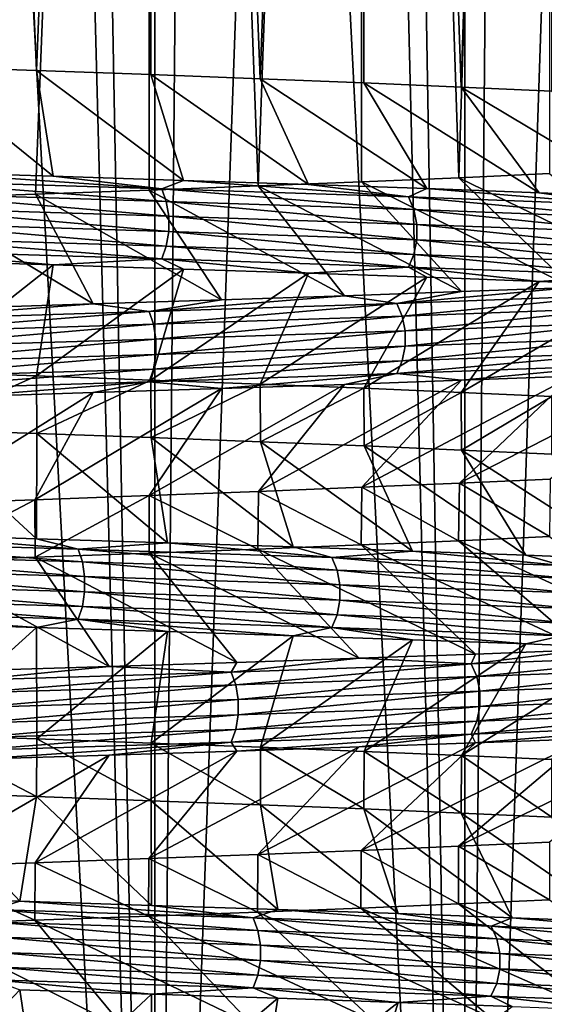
# Model space of a CAD drawing. Header units: metres. Extents: x -206 to 75, y -104 to 104.
# Tile 551 of 656: x 4.38 to 7, y -90.64 to -85.72. Entities that reach past the tile are written whole.
import ezdxf

# ---------------------------------------------------------------- set-up
doc = ezdxf.new("R2010")
doc.units = ezdxf.units.M
doc.layers.add('solid_01_1-CONSUMER_THERM_B_125288', color=7, linetype='CONTINUOUS')

msp = doc.modelspace()

# ---------------------------------------------------------------- linework, layer by layer
at = {"layer": 'solid_01_1-CONSUMER_THERM_B_125288'}
for points in [[(7.334792, -66.367813, 35.474552), (6.601379, -66.386627, 35.93074), (8.0356, -97, 34.972301)], [(5.052959, -66.424324, 36.694572), (4.244294, -66.443359, 36.999039), (5.051363, -97, 36.695225)], [(5.052959, -66.424324, 36.694572), (5.051363, -97, 36.695225), (6.599861, -97, 35.931606)], [(5.840027, -66.405388, 36.337826), (5.052959, -66.424324, 36.694572), (6.599861, -97, 35.931606)], [(6.601379, -66.386627, 35.93074), (5.840027, -66.405388, 36.337826), (6.599861, -97, 35.931606)], [(6.601379, -66.386627, 35.93074), (6.599861, -97, 35.931606), (8.0356, -97, 34.972301)], [(3.417551, -66.462318, 37.249916), (3.416506, -97, 37.250195), (5.051363, -97, 36.695225)], [(4.244294, -66.443359, 36.999039), (3.417551, -66.462318, 37.249916), (5.051363, -97, 36.695225)], [(3.673147, -67.526497, 11.821357), (4.503291, -67.545586, 12.091924), (3.416415, -97, 11.74978)], [(4.503291, -67.545586, 12.091924), (5.051296, -97, 12.304746), (3.416415, -97, 11.74978)], [(4.503291, -67.545586, 12.091924), (5.313622, -67.564568, 12.41673), (5.051296, -97, 12.304746)], [(5.313622, -67.564568, 12.41673), (6.100586, -67.583588, 12.794324), (5.051296, -97, 12.304746)], [(6.100586, -67.583588, 12.794324), (6.599802, -97, 13.068362), (5.051296, -97, 12.304746)], [(6.100586, -67.583588, 12.794324), (6.861451, -67.602783, 13.223454), (6.599802, -97, 13.068362)], [(6.861451, -67.602783, 13.223454), (7.592083, -67.622009, 13.701839), (6.599802, -97, 13.068362)], [(7.592083, -67.622009, 13.701839), (8.035554, -97, 14.027665), (6.599802, -97, 13.068362)], [(4.461207, -85.970619, 16.339876), (5.027785, -72, 16.676241), (3.863221, -72, 16.040369)], [(4.461207, -85.970619, 16.339876), (3.863221, -72, 16.040369), (3.866682, -85.950043, 16.041941)], [(3.864126, -86.609558, 32.959229), (3.863247, -72, 32.959618), (5.027801, -72, 32.32375)], [(3.864126, -86.609558, 32.959229), (5.027801, -72, 32.32375), (4.455342, -86.58886, 32.66333)], [(4.455342, -86.58886, 32.66333), (5.027801, -72, 32.32375), (5.0238, -86.568298, 32.326328)], [(5.032605, -85.991096, 16.679329), (5.027785, -72, 16.676241), (4.461207, -85.970619, 16.339876)], [(5.0238, -86.568298, 32.326328), (5.027801, -72, 32.32375), (5.567279, -86.547905, 31.949524)], [(5.578675, -86.011696, 17.059006), (6.090177, -72, 17.471502), (5.027785, -72, 16.676241)], [(5.578675, -86.011696, 17.059006), (5.027785, -72, 16.676241), (5.032605, -85.991096, 16.679329)], [(5.567279, -86.547905, 31.949524), (5.027801, -72, 32.32375), (6.090172, -72, 31.528502)], [(5.567279, -86.547905, 31.949524), (6.090172, -72, 31.528502), (6.08356, -86.527458, 31.534224)], [(6.095767, -86.032463, 17.476353), (6.090177, -72, 17.471502), (5.578675, -86.011696, 17.059006)], [(6.08356, -86.527458, 31.534224), (6.090172, -72, 31.528502), (6.570072, -86.506821, 31.082108)], [(6.570072, -86.506821, 31.082108), (6.090172, -72, 31.528502), (7.028476, -72, 30.590202)], [(6.581563, -86.053238, 17.929382), (7.028494, -72, 18.409819), (6.090177, -72, 17.471502)], [(6.581563, -86.053238, 17.929382), (6.090177, -72, 17.471502), (6.095767, -86.032463, 17.476353)], [(6.570072, -86.506821, 31.082108), (7.028476, -72, 30.590202), (7.023364, -86.486038, 30.596094)], [(7.033946, -86.073868, 18.416119), (7.028494, -72, 18.409819), (6.581563, -86.053238, 17.929382)], [(3.866682, -85.950043, 16.041941), (3.869101, -86.47847, 14.910946), (4.544009, -86.499115, 15.211767)], [(4.461207, -85.970619, 16.339876), (3.866682, -85.950043, 16.041941), (4.544009, -86.499115, 15.211767)], [(4.461207, -85.970619, 16.339876), (4.544009, -86.499115, 15.211767), (5.195738, -86.519699, 15.559809)], [(5.032605, -85.991096, 16.679329), (4.461207, -85.970619, 16.339876), (5.195738, -86.519699, 15.559809)], [(5.032605, -85.991096, 16.679329), (5.195738, -86.519699, 15.559809), (5.818541, -86.540184, 15.951811)], [(5.578675, -86.011696, 17.059006), (5.032605, -85.991096, 16.679329), (5.818541, -86.540184, 15.951811)], [(5.578675, -86.011696, 17.059006), (5.818541, -86.540184, 15.951811), (6.410172, -86.560692, 16.38607)], [(6.095767, -86.032463, 17.476353), (5.578675, -86.011696, 17.059006), (6.410172, -86.560692, 16.38607)], [(6.095767, -86.032463, 17.476353), (6.410172, -86.560692, 16.38607), (6.971529, -86.581345, 16.863283)], [(6.581563, -86.053238, 17.929382), (6.095767, -86.032463, 17.476353), (6.971529, -86.581345, 16.863283)], [(6.581563, -86.053238, 17.929382), (6.971529, -86.581345, 16.863283), (7.499121, -86.602028, 17.380857)], [(7.033946, -86.073868, 18.416119), (6.581563, -86.053238, 17.929382), (7.499121, -86.602028, 17.380857)], [(5.087349, -86.561768, 15.426948), (3.869101, -86.47847, 14.910946), (3.754187, -86.520828, 14.799204)], [(5.087349, -86.561768, 15.426948), (4.544009, -86.499115, 15.211767), (3.869101, -86.47847, 14.910946)], [(5.087349, -86.561768, 15.426948), (5.195738, -86.519699, 15.559809), (4.544009, -86.499115, 15.211767)], [(6.570072, -86.506821, 31.082108), (7.023364, -86.486038, 30.596094), (7.652686, -87.034248, 31.454033)], [(5.087349, -86.561768, 15.426948), (3.754187, -86.520828, 14.799204), (5.109376, -86.625175, 15.387664)], [(3.754187, -86.520828, 14.799204), (3.770441, -86.584236, 14.757202), (5.109376, -86.625175, 15.387664)], [(5.0238, -86.568298, 32.326328), (5.567279, -86.547905, 31.949524), (5.998663, -87.096092, 32.922611)], [(6.318432, -86.602699, 16.236374), (5.195738, -86.519699, 15.559809), (5.087349, -86.561768, 15.426948)], [(6.318432, -86.602699, 16.236374), (5.818541, -86.540184, 15.951811), (5.195738, -86.519699, 15.559809)], [(5.567279, -86.547905, 31.949524), (6.08356, -86.527458, 31.534224), (6.583838, -87.075554, 32.473282)], [(5.567279, -86.547905, 31.949524), (6.583838, -87.075554, 32.473282), (5.998663, -87.096092, 32.922611)], [(6.318432, -86.602699, 16.236374), (6.410172, -86.560692, 16.38607), (5.818541, -86.540184, 15.951811)], [(6.08356, -86.527458, 31.534224), (6.570072, -86.506821, 31.082108), (7.136463, -87.054932, 31.982649)], [(6.08356, -86.527458, 31.534224), (7.136463, -87.054932, 31.982649), (6.583838, -87.075554, 32.473282)], [(6.570072, -86.506821, 31.082108), (7.652686, -87.034248, 31.454033), (7.136463, -87.054932, 31.982649)], [(5.109376, -86.625175, 15.387664), (3.770441, -86.584236, 14.757202), (5.121267, -86.698631, 15.366456)], [(3.770441, -86.584236, 14.757202), (3.779217, -86.6577, 14.734527), (5.121267, -86.698631, 15.366456)], [(3.864126, -86.609558, 32.959229), (4.455342, -86.58886, 32.66333), (4.744123, -87.137169, 33.687923)], [(4.455342, -86.58886, 32.66333), (5.0238, -86.568298, 32.326328), (5.384995, -87.116585, 33.327766)], [(4.455342, -86.58886, 32.66333), (5.384995, -87.116585, 33.327766), (4.744123, -87.137169, 33.687923)], [(5.0238, -86.568298, 32.326328), (5.998663, -87.096092, 32.922611), (5.384995, -87.116585, 33.327766)], [(6.318432, -86.602699, 16.236374), (5.087349, -86.561768, 15.426948), (6.345789, -86.666107, 16.200596)], [(5.087349, -86.561768, 15.426948), (5.109376, -86.625175, 15.387664), (6.345789, -86.666107, 16.200596)], [(7.422204, -86.643639, 17.212452), (6.410172, -86.560692, 16.38607), (6.318432, -86.602699, 16.236374)], [(7.422204, -86.643639, 17.212452), (6.971529, -86.581345, 16.863283), (6.410172, -86.560692, 16.38607)], [(7.422204, -86.643639, 17.212452), (7.499121, -86.602028, 17.380857), (6.971529, -86.581345, 16.863283)], [(3.864126, -86.609558, 32.959229), (4.744123, -87.137169, 33.687923), (4.077061, -87.157837, 34.002522)], [(6.345789, -86.666107, 16.200596), (5.109376, -86.625175, 15.387664), (6.360558, -86.739571, 16.18128)], [(5.109376, -86.625175, 15.387664), (5.121267, -86.698631, 15.366456), (6.360558, -86.739571, 16.18128)], [(7.422204, -86.643639, 17.212452), (6.318432, -86.602699, 16.236374), (7.45434, -86.707047, 17.180899)], [(6.318432, -86.602699, 16.236374), (6.345789, -86.666107, 16.200596), (7.45434, -86.707047, 17.180899)], [(3.779217, -86.6577, 14.734527), (3.779194, -86.734497, 14.734586), (5.121236, -86.775436, 15.366512)], [(5.121267, -86.698631, 15.366456), (3.779217, -86.6577, 14.734527), (5.121236, -86.775436, 15.366512)], [(7.45434, -86.707047, 17.180899), (6.345789, -86.666107, 16.200596), (7.471689, -86.780502, 17.163864)], [(6.345789, -86.666107, 16.200596), (6.360558, -86.739571, 16.18128), (7.471689, -86.780502, 17.163864)], [(3.779194, -86.734497, 14.734586), (3.770378, -86.80793, 14.757367), (5.10929, -86.848862, 15.387818)], [(5.121236, -86.775436, 15.366512), (3.779194, -86.734497, 14.734586), (5.10929, -86.848862, 15.387818)], [(5.121267, -86.698631, 15.366456), (5.121236, -86.775436, 15.366512), (6.360519, -86.816368, 16.18133)], [(6.360558, -86.739571, 16.18128), (5.121267, -86.698631, 15.366456), (6.360519, -86.816368, 16.18133)], [(6.360558, -86.739571, 16.18128), (6.360519, -86.816368, 16.18133), (7.471644, -86.857307, 17.16391)], [(7.471689, -86.780502, 17.163864), (6.360558, -86.739571, 16.18128), (7.471644, -86.857307, 17.16391)], [(5.121236, -86.775436, 15.366512), (5.10929, -86.848862, 15.387818), (6.345682, -86.889801, 16.200735)], [(6.360519, -86.816368, 16.18133), (5.121236, -86.775436, 15.366512), (6.345682, -86.889801, 16.200735)], [(3.770378, -86.80793, 14.757367), (3.75409, -86.871269, 14.799456), (5.087217, -86.912201, 15.427184)], [(5.10929, -86.848862, 15.387818), (3.770378, -86.80793, 14.757367), (5.087217, -86.912201, 15.427184)], [(6.360519, -86.816368, 16.18133), (6.345682, -86.889801, 16.200735), (7.454215, -86.930733, 17.181023)], [(7.471644, -86.857307, 17.16391), (6.360519, -86.816368, 16.18133), (7.454215, -86.930733, 17.181023)], [(3.75409, -86.871269, 14.799456), (3.86909, -86.921585, 14.91094), (4.543985, -86.942215, 15.211756)], [(5.087217, -86.912201, 15.427184), (3.75409, -86.871269, 14.799456), (4.543985, -86.942215, 15.211756)], [(5.10929, -86.848862, 15.387818), (5.087217, -86.912201, 15.427184), (6.318268, -86.95314, 16.236589)], [(6.345682, -86.889801, 16.200735), (5.10929, -86.848862, 15.387818), (6.318268, -86.95314, 16.236589)], [(6.345682, -86.889801, 16.200735), (6.318268, -86.95314, 16.236589), (7.422011, -86.994072, 17.212643)], [(7.454215, -86.930733, 17.181023), (6.345682, -86.889801, 16.200735), (7.422011, -86.994072, 17.212643)], [(4.543985, -86.942215, 15.211756), (3.86909, -86.921585, 14.91094), (3.866405, -87.476151, 16.041815)], [(4.543985, -86.942215, 15.211756), (3.866405, -87.476151, 16.041815), (4.460948, -87.496872, 16.339733)], [(5.195736, -86.962898, 15.559809), (4.543985, -86.942215, 15.211756), (4.460948, -87.496872, 16.339733)], [(5.087217, -86.912201, 15.427184), (4.543985, -86.942215, 15.211756), (5.195736, -86.962898, 15.559809)], [(5.087217, -86.912201, 15.427184), (5.195736, -86.962898, 15.559809), (5.818564, -86.983528, 15.951827)], [(6.318268, -86.95314, 16.236589), (5.087217, -86.912201, 15.427184), (5.818564, -86.983528, 15.951827)], [(5.195736, -86.962898, 15.559809), (4.460948, -87.496872, 16.339733), (5.032356, -87.517677, 16.679169)], [(5.818564, -86.983528, 15.951827), (5.195736, -86.962898, 15.559809), (5.032356, -87.517677, 16.679169)], [(5.818564, -86.983528, 15.951827), (5.032356, -87.517677, 16.679169), (5.578434, -87.538391, 17.058826)], [(6.410203, -87.004021, 16.386093), (5.818564, -86.983528, 15.951827), (5.578434, -87.538391, 17.058826)], [(6.318268, -86.95314, 16.236589), (5.818564, -86.983528, 15.951827), (6.410203, -87.004021, 16.386093)], [(6.318268, -86.95314, 16.236589), (6.410203, -87.004021, 16.386093), (6.971555, -87.024529, 16.863304)], [(7.422011, -86.994072, 17.212643), (6.318268, -86.95314, 16.236589), (6.971555, -87.024529, 16.863304)], [(6.410203, -87.004021, 16.386093), (5.578434, -87.538391, 17.058826), (6.095556, -87.558899, 17.47617)], [(6.971555, -87.024529, 16.863304), (6.410203, -87.004021, 16.386093), (6.095556, -87.558899, 17.47617)], [(6.971555, -87.024529, 16.863304), (6.095556, -87.558899, 17.47617), (6.581376, -87.579384, 17.929193)], [(7.499134, -87.04512, 17.380869), (6.971555, -87.024529, 16.863304), (6.581376, -87.579384, 17.929193)], [(7.422011, -86.994072, 17.212643), (6.971555, -87.024529, 16.863304), (7.499134, -87.04512, 17.380869)], [(6.260544, -87.134865, 32.807137), (5.998663, -87.096092, 32.922611), (6.583838, -87.075554, 32.473282)], [(6.260544, -87.134865, 32.807137), (6.583838, -87.075554, 32.473282), (7.136463, -87.054932, 31.982649)], [(6.260544, -87.134865, 32.807137), (7.136463, -87.054932, 31.982649), (7.371412, -87.093925, 31.838978)], [(7.499134, -87.04512, 17.380869), (6.581376, -87.579384, 17.929193), (7.033772, -87.600014, 18.415918)], [(3.686641, -87.216736, 34.226547), (4.077061, -87.157837, 34.002522), (4.744123, -87.137169, 33.687923)], [(3.686641, -87.216736, 34.226547), (4.744123, -87.137169, 33.687923), (5.024257, -87.175797, 33.608559)], [(5.024257, -87.175797, 33.608559), (4.744123, -87.137169, 33.687923), (5.384995, -87.116585, 33.327766)], [(5.024257, -87.175797, 33.608559), (5.384995, -87.116585, 33.327766), (5.998663, -87.096092, 32.922611)], [(5.024257, -87.175797, 33.608559), (5.998663, -87.096092, 32.922611), (6.260544, -87.134865, 32.807137)], [(5.024257, -87.175797, 33.608559), (6.260544, -87.134865, 32.807137), (5.04601, -87.239204, 33.647995)], [(6.260544, -87.134865, 32.807137), (6.287651, -87.198273, 32.843105), (5.04601, -87.239204, 33.647995)], [(6.260544, -87.134865, 32.807137), (7.371412, -87.093925, 31.838978), (6.287651, -87.198273, 32.843105)], [(7.371412, -87.093925, 31.838978), (7.403328, -87.157333, 31.870754), (6.287651, -87.198273, 32.843105)], [(3.686641, -87.216736, 34.226547), (5.024257, -87.175797, 33.608559), (3.702603, -87.280144, 34.268658)], [(5.024257, -87.175797, 33.608559), (5.04601, -87.239204, 33.647995), (3.702603, -87.280144, 34.268658)], [(6.287651, -87.198273, 32.843105), (7.403328, -87.157333, 31.870754), (6.302284, -87.271736, 32.862522)], [(7.403328, -87.157333, 31.870754), (7.420558, -87.230797, 31.887909), (6.302284, -87.271736, 32.862522)], [(5.04601, -87.239204, 33.647995), (6.287651, -87.198273, 32.843105), (5.057754, -87.312668, 33.669285)], [(6.287651, -87.198273, 32.843105), (6.302284, -87.271736, 32.862522), (5.057754, -87.312668, 33.669285)], [(7.420558, -87.230797, 31.887909), (7.420513, -87.307602, 31.887863), (6.302245, -87.348534, 32.862473)], [(6.302284, -87.271736, 32.862522), (7.420558, -87.230797, 31.887909), (6.302245, -87.348534, 32.862473)], [(3.702603, -87.280144, 34.268658), (5.04601, -87.239204, 33.647995), (3.71122, -87.353607, 34.291393)], [(5.04601, -87.239204, 33.647995), (5.057754, -87.312668, 33.669285), (3.71122, -87.353607, 34.291393)], [(6.302284, -87.271736, 32.862522), (6.302245, -87.348534, 32.862473), (5.057723, -87.389473, 33.669231)], [(5.057754, -87.312668, 33.669285), (6.302284, -87.271736, 32.862522), (5.057723, -87.389473, 33.669231)], [(5.057754, -87.312668, 33.669285), (5.057723, -87.389473, 33.669231), (3.711197, -87.430405, 34.291336)], [(3.71122, -87.353607, 34.291393), (5.057754, -87.312668, 33.669285), (3.711197, -87.430405, 34.291336)], [(7.420513, -87.307602, 31.887863), (7.403202, -87.381027, 31.87063), (6.287543, -87.421967, 32.842964)], [(6.302245, -87.348534, 32.862473), (7.420513, -87.307602, 31.887863), (6.287543, -87.421967, 32.842964)], [(6.302245, -87.348534, 32.862473), (6.287543, -87.421967, 32.842964), (5.045924, -87.462898, 33.647839)], [(5.057723, -87.389473, 33.669231), (6.302245, -87.348534, 32.862473), (5.045924, -87.462898, 33.647839)], [(7.403202, -87.381027, 31.87063), (7.37122, -87.444366, 31.838787), (6.26038, -87.485306, 32.806923)], [(6.287543, -87.421967, 32.842964), (7.403202, -87.381027, 31.87063), (6.26038, -87.485306, 32.806923)], [(5.057723, -87.389473, 33.669231), (5.045924, -87.462898, 33.647839), (3.702539, -87.503838, 34.268494)], [(3.711197, -87.430405, 34.291336), (5.057723, -87.389473, 33.669231), (3.702539, -87.503838, 34.268494)], [(6.287543, -87.421967, 32.842964), (6.26038, -87.485306, 32.806923), (5.024125, -87.526237, 33.608322)], [(5.045924, -87.462898, 33.647839), (6.287543, -87.421967, 32.842964), (5.024125, -87.526237, 33.608322)], [(5.045924, -87.462898, 33.647839), (5.024125, -87.526237, 33.608322), (3.686544, -87.567177, 34.226292)], [(3.702539, -87.503838, 34.268494), (5.045924, -87.462898, 33.647839), (3.686544, -87.567177, 34.226292)], [(3.867769, -87.764359, 16.042439), (4.460948, -87.496872, 16.339733), (3.866405, -87.476151, 16.041815)], [(6.26038, -87.485306, 32.806923), (7.37122, -87.444366, 31.838787), (6.58386, -87.518684, 32.473263)], [(7.652692, -87.47744, 31.454025), (7.025393, -88.012405, 30.593756), (6.572763, -88.032875, 31.07942)], [(7.136487, -87.498024, 31.982626), (7.652692, -87.47744, 31.454025), (6.572763, -88.032875, 31.07942)], [(7.37122, -87.444366, 31.838787), (7.136487, -87.498024, 31.982626), (6.58386, -87.518684, 32.473263)], [(3.686544, -87.567177, 34.226292), (5.024125, -87.526237, 33.608322), (4.077075, -87.600967, 34.002518)], [(4.46225, -87.784973, 16.340446), (4.460948, -87.496872, 16.339733), (3.867769, -87.764359, 16.042439)], [(5.024125, -87.526237, 33.608322), (4.744119, -87.580437, 33.687927), (4.077075, -87.600967, 34.002518)], [(4.46225, -87.784973, 16.340446), (5.032356, -87.517677, 16.679169), (4.460948, -87.496872, 16.339733)], [(5.033523, -87.805458, 16.67992), (5.032356, -87.517677, 16.679169), (4.46225, -87.784973, 16.340446)], [(5.024125, -87.526237, 33.608322), (5.384989, -87.559944, 33.32777), (4.744119, -87.580437, 33.687927)], [(5.024125, -87.526237, 33.608322), (6.26038, -87.485306, 32.806923), (5.384989, -87.559944, 33.32777)], [(5.033523, -87.805458, 16.67992), (5.578434, -87.538391, 17.058826), (5.032356, -87.517677, 16.679169)], [(6.26038, -87.485306, 32.806923), (5.998667, -87.53936, 32.922607), (5.384989, -87.559944, 33.32777)], [(6.58386, -87.518684, 32.473263), (6.086423, -88.053482, 31.531746), (5.569, -88.074242, 31.948236)], [(5.998667, -87.53936, 32.922607), (6.58386, -87.518684, 32.473263), (5.569, -88.074242, 31.948236)], [(6.26038, -87.485306, 32.806923), (6.58386, -87.518684, 32.473263), (5.998667, -87.53936, 32.922607)], [(7.136487, -87.498024, 31.982626), (6.572763, -88.032875, 31.07942), (6.086423, -88.053482, 31.531746)], [(6.58386, -87.518684, 32.473263), (7.136487, -87.498024, 31.982626), (6.086423, -88.053482, 31.531746)], [(4.744119, -87.580437, 33.687927), (4.452333, -88.115585, 32.66497), (3.858425, -88.136047, 32.96183)], [(4.077075, -87.600967, 34.002518), (4.744119, -87.580437, 33.687927), (3.858425, -88.136047, 32.96183)], [(5.384989, -87.559944, 33.32777), (5.023242, -88.095016, 32.326687), (4.452333, -88.115585, 32.66497)], [(4.744119, -87.580437, 33.687927), (5.384989, -87.559944, 33.32777), (4.452333, -88.115585, 32.66497)], [(5.998667, -87.53936, 32.922607), (5.569, -88.074242, 31.948236), (5.023242, -88.095016, 32.326687)], [(5.384989, -87.559944, 33.32777), (5.998667, -87.53936, 32.922607), (5.023242, -88.095016, 32.326687)], [(5.579516, -87.826004, 17.059637), (5.578434, -87.538391, 17.058826), (5.033523, -87.805458, 16.67992)], [(5.579516, -87.826004, 17.059637), (6.095556, -87.558899, 17.47617), (5.578434, -87.538391, 17.058826)], [(6.096788, -87.846748, 17.47724), (6.095556, -87.558899, 17.47617), (5.579516, -87.826004, 17.059637)], [(6.096788, -87.846748, 17.47724), (6.581376, -87.579384, 17.929193), (6.095556, -87.558899, 17.47617)], [(6.582851, -87.867546, 17.930672), (6.581376, -87.579384, 17.929193), (6.096788, -87.846748, 17.47724)], [(6.582851, -87.867546, 17.930672), (7.033772, -87.600014, 18.415918), (6.581376, -87.579384, 17.929193)], [(7.034975, -87.888222, 18.417309), (7.033772, -87.600014, 18.415918), (6.582851, -87.867546, 17.930672)], [(3.867769, -87.764359, 16.042439), (3.783212, -88.290146, 14.876671), (4.460696, -88.310822, 15.171486)], [(4.46225, -87.784973, 16.340446), (3.867769, -87.764359, 16.042439), (4.460696, -88.310822, 15.171486)], [(4.46225, -87.784973, 16.340446), (4.460696, -88.310822, 15.171486), (5.115445, -88.331421, 15.513723)], [(5.033523, -87.805458, 16.67992), (4.46225, -87.784973, 16.340446), (5.115445, -88.331421, 15.513723)], [(5.033523, -87.805458, 16.67992), (5.115445, -88.331421, 15.513723), (5.742974, -88.351952, 15.900946)], [(5.579516, -87.826004, 17.059637), (5.033523, -87.805458, 16.67992), (5.742974, -88.351952, 15.900946)], [(5.579516, -87.826004, 17.059637), (5.742974, -88.351952, 15.900946), (6.339344, -88.372452, 16.330532)], [(6.096788, -87.846748, 17.47724), (5.579516, -87.826004, 17.059637), (6.339344, -88.372452, 16.330532)], [(6.096788, -87.846748, 17.47724), (6.339344, -88.372452, 16.330532), (6.903809, -88.393044, 16.801889)], [(6.582851, -87.867546, 17.930672), (6.096788, -87.846748, 17.47724), (6.903809, -88.393044, 16.801889)], [(6.582851, -87.867546, 17.930672), (6.903809, -88.393044, 16.801889), (7.435211, -88.413727, 17.314091)], [(7.034975, -87.888222, 18.417309), (6.582851, -87.867546, 17.930672), (7.435211, -88.413727, 17.314091)], [(7.022594, -88.300316, 30.596981), (6.572763, -88.032875, 31.07942), (7.025393, -88.012405, 30.593756)], [(5.566041, -88.362282, 31.950449), (5.023242, -88.095016, 32.326687), (5.569, -88.074242, 31.948236)], [(5.566041, -88.362282, 31.950449), (5.569, -88.074242, 31.948236), (6.082285, -88.341812, 31.535326)], [(6.082285, -88.341812, 31.535326), (5.569, -88.074242, 31.948236), (6.086423, -88.053482, 31.531746)], [(6.082285, -88.341812, 31.535326), (6.086423, -88.053482, 31.531746), (6.569046, -88.321121, 31.083132)], [(6.569046, -88.321121, 31.083132), (6.086423, -88.053482, 31.531746), (6.572763, -88.032875, 31.07942)], [(6.569046, -88.321121, 31.083132), (6.572763, -88.032875, 31.07942), (7.022594, -88.300316, 30.596981)], [(3.864433, -88.423782, 32.959087), (3.858425, -88.136047, 32.96183), (4.452333, -88.115585, 32.66497)], [(3.864433, -88.423782, 32.959087), (4.452333, -88.115585, 32.66497), (4.455054, -88.403122, 32.663486)], [(4.455054, -88.403122, 32.663486), (4.452333, -88.115585, 32.66497), (5.023242, -88.095016, 32.326687)], [(4.455054, -88.403122, 32.663486), (5.023242, -88.095016, 32.326687), (5.022939, -88.382645, 32.326881)], [(5.022939, -88.382645, 32.326881), (5.023242, -88.095016, 32.326687), (5.566041, -88.362282, 31.950449)], [(4.669923, -88.36293, 15.205437), (3.783212, -88.290146, 14.876671), (3.309862, -88.321999, 14.638419)], [(4.669923, -88.36293, 15.205437), (4.460696, -88.310822, 15.171486), (3.783212, -88.290146, 14.876671)], [(4.669923, -88.36293, 15.205437), (5.115445, -88.331421, 15.513723), (4.460696, -88.310822, 15.171486)], [(6.569046, -88.321121, 31.083132), (7.022594, -88.300316, 30.596981), (7.713117, -88.845985, 31.387083)], [(4.669923, -88.36293, 15.205437), (3.309862, -88.321999, 14.638419), (4.690143, -88.426338, 15.165194)], [(3.309862, -88.321999, 14.638419), (3.324193, -88.385406, 14.595721), (4.690143, -88.426338, 15.165194)], [(5.936687, -88.40387, 15.958043), (5.115445, -88.331421, 15.513723), (4.669923, -88.36293, 15.205437)], [(5.936687, -88.40387, 15.958043), (4.669923, -88.36293, 15.205437), (5.962391, -88.467278, 15.921059)], [(4.669923, -88.36293, 15.205437), (4.690143, -88.426338, 15.165194), (5.962391, -88.467278, 15.921059)], [(5.022939, -88.382645, 32.326881), (5.566041, -88.362282, 31.950449), (6.071749, -88.90789, 32.869968)], [(5.936687, -88.40387, 15.958043), (5.742974, -88.351952, 15.900946), (5.115445, -88.331421, 15.513723)], [(5.566041, -88.362282, 31.950449), (6.082285, -88.341812, 31.535326), (6.653861, -88.887314, 32.414883)], [(5.566041, -88.362282, 31.950449), (6.653861, -88.887314, 32.414883), (6.071749, -88.90789, 32.869968)], [(5.936687, -88.40387, 15.958043), (6.339344, -88.372452, 16.330532), (5.742974, -88.351952, 15.900946)], [(6.082285, -88.341812, 31.535326), (6.569046, -88.321121, 31.083132), (7.202136, -88.866661, 31.919514)], [(6.082285, -88.341812, 31.535326), (7.202136, -88.866661, 31.919514), (6.653861, -88.887314, 32.414883)], [(6.569046, -88.321121, 31.083132), (7.713117, -88.845985, 31.387083), (7.202136, -88.866661, 31.919514)], [(4.690143, -88.426338, 15.165194), (3.324193, -88.385406, 14.595721), (4.701059, -88.499802, 15.143468)], [(3.324193, -88.385406, 14.595721), (3.33193, -88.458862, 14.57267), (4.701059, -88.499802, 15.143468)], [(3.864433, -88.423782, 32.959087), (4.455054, -88.403122, 32.663486), (4.824467, -88.948891, 33.64608)], [(4.455054, -88.403122, 32.663486), (5.022939, -88.382645, 32.326881), (5.461114, -88.928383, 33.280834)], [(4.455054, -88.403122, 32.663486), (5.461114, -88.928383, 33.280834), (4.824467, -88.948891, 33.64608)], [(5.022939, -88.382645, 32.326881), (6.071749, -88.90789, 32.869968), (5.461114, -88.928383, 33.280834)], [(7.08373, -88.444801, 16.882696), (6.339344, -88.372452, 16.330532), (5.936687, -88.40387, 15.958043)], [(7.08373, -88.444801, 16.882696), (5.936687, -88.40387, 15.958043), (7.1144, -88.508209, 16.849714)], [(5.936687, -88.40387, 15.958043), (5.962391, -88.467278, 15.921059), (7.1144, -88.508209, 16.849714)], [(7.08373, -88.444801, 16.882696), (6.903809, -88.393044, 16.801889), (6.339344, -88.372452, 16.330532)], [(7.08373, -88.444801, 16.882696), (7.435211, -88.413727, 17.314091), (6.903809, -88.393044, 16.801889)], [(3.33193, -88.458862, 14.57267), (3.331911, -88.535667, 14.572731), (4.701031, -88.576607, 15.143525)], [(4.701059, -88.499802, 15.143468), (3.33193, -88.458862, 14.57267), (4.701031, -88.576607, 15.143525)], [(3.864433, -88.423782, 32.959087), (4.824467, -88.948891, 33.64608), (4.161039, -88.969536, 33.966125)], [(5.962391, -88.467278, 15.921059), (4.690143, -88.426338, 15.165194), (5.976268, -88.540741, 15.901093)], [(4.690143, -88.426338, 15.165194), (4.701059, -88.499802, 15.143468), (5.976268, -88.540741, 15.901093)], [(7.1144, -88.508209, 16.849714), (5.962391, -88.467278, 15.921059), (7.130959, -88.581673, 16.831911)], [(5.962391, -88.467278, 15.921059), (5.976268, -88.540741, 15.901093), (7.130959, -88.581673, 16.831911)], [(4.701059, -88.499802, 15.143468), (4.701031, -88.576607, 15.143525), (5.976233, -88.617538, 15.901146)], [(5.976268, -88.540741, 15.901093), (4.701059, -88.499802, 15.143468), (5.976233, -88.617538, 15.901146)], [(3.331911, -88.535667, 14.572731), (3.324138, -88.6091, 14.595889), (4.690065, -88.650032, 15.165352)], [(4.701031, -88.576607, 15.143525), (3.331911, -88.535667, 14.572731), (4.690065, -88.650032, 15.165352)], [(5.976268, -88.540741, 15.901093), (5.976233, -88.617538, 15.901146), (7.130916, -88.658478, 16.831957)], [(7.130959, -88.581673, 16.831911), (5.976268, -88.540741, 15.901093), (7.130916, -88.658478, 16.831957)], [(3.324138, -88.6091, 14.595889), (3.309777, -88.67244, 14.638676), (4.669803, -88.713371, 15.205679)], [(4.690065, -88.650032, 15.165352), (3.324138, -88.6091, 14.595889), (4.669803, -88.713371, 15.205679)], [(4.701031, -88.576607, 15.143525), (4.690065, -88.650032, 15.165352), (5.962292, -88.690971, 15.921206)], [(5.976233, -88.617538, 15.901146), (4.701031, -88.576607, 15.143525), (5.962292, -88.690971, 15.921206)], [(4.690065, -88.650032, 15.165352), (4.669803, -88.713371, 15.205679), (5.936534, -88.754311, 15.958266)], [(5.962292, -88.690971, 15.921206), (4.690065, -88.650032, 15.165352), (5.936534, -88.754311, 15.958266)], [(5.976233, -88.617538, 15.901146), (5.962292, -88.690971, 15.921206), (7.114282, -88.731903, 16.849846)], [(7.130916, -88.658478, 16.831957), (5.976233, -88.617538, 15.901146), (7.114282, -88.731903, 16.849846)], [(3.309777, -88.67244, 14.638676), (3.783194, -88.733315, 14.876662), (4.460662, -88.753906, 15.171469)], [(4.669803, -88.713371, 15.205679), (3.309777, -88.67244, 14.638676), (4.460662, -88.753906, 15.171469)], [(4.669803, -88.713371, 15.205679), (4.460662, -88.753906, 15.171469), (5.115417, -88.774574, 15.513708)], [(4.669803, -88.713371, 15.205679), (5.115417, -88.774574, 15.513708), (5.742962, -88.795242, 15.900939)], [(5.936534, -88.754311, 15.958266), (4.669803, -88.713371, 15.205679), (5.742962, -88.795242, 15.900939)], [(5.962292, -88.690971, 15.921206), (5.936534, -88.754311, 15.958266), (7.083547, -88.795242, 16.882895)], [(7.114282, -88.731903, 16.849846), (5.962292, -88.690971, 15.921206), (7.083547, -88.795242, 16.882895)], [(4.460662, -88.753906, 15.171469), (3.783194, -88.733315, 14.876662), (3.868021, -89.290497, 16.042553)], [(4.460662, -88.753906, 15.171469), (3.868021, -89.290497, 16.042553), (4.462488, -89.31118, 16.340576)], [(5.115417, -88.774574, 15.513708), (4.460662, -88.753906, 15.171469), (4.462488, -89.31118, 16.340576)], [(5.936534, -88.754311, 15.958266), (5.742962, -88.795242, 15.900939), (6.339336, -88.815804, 16.330526)], [(5.936534, -88.754311, 15.958266), (6.339336, -88.815804, 16.330526), (6.903793, -88.836288, 16.801872)], [(7.083547, -88.795242, 16.882895), (5.936534, -88.754311, 15.958266), (6.903793, -88.836288, 16.801872)], [(5.115417, -88.774574, 15.513708), (4.462488, -89.31118, 16.340576), (5.033737, -89.33197, 16.680058)], [(5.742962, -88.795242, 15.900939), (5.115417, -88.774574, 15.513708), (5.033737, -89.33197, 16.680058)], [(5.742962, -88.795242, 15.900939), (5.033737, -89.33197, 16.680058), (5.579698, -89.35273, 17.059772)], [(6.339336, -88.815804, 16.330526), (5.742962, -88.795242, 15.900939), (5.579698, -89.35273, 17.059772)], [(7.083547, -88.795242, 16.882895), (6.903793, -88.836288, 16.801872), (7.43518, -88.856834, 17.314058)], [(6.339336, -88.815804, 16.330526), (5.579698, -89.35273, 17.059772), (6.096966, -89.373283, 17.477394)], [(6.903793, -88.836288, 16.801872), (6.339336, -88.815804, 16.330526), (6.096966, -89.373283, 17.477394)], [(6.903793, -88.836288, 16.801872), (6.096966, -89.373283, 17.477394), (6.583023, -89.393768, 17.930843)], [(7.43518, -88.856834, 17.314058), (6.903793, -88.836288, 16.801872), (6.583023, -89.393768, 17.930843)], [(7.43518, -88.856834, 17.314058), (6.583023, -89.393768, 17.930843), (7.035116, -89.414352, 18.417473)], [(5.43268, -88.976967, 33.371094), (5.461114, -88.928383, 33.280834), (6.071749, -88.90789, 32.869968)], [(5.43268, -88.976967, 33.371094), (6.071749, -88.90789, 32.869968), (6.631206, -88.936035, 32.514034)], [(6.631206, -88.936035, 32.514034), (6.071749, -88.90789, 32.869968), (6.653861, -88.887314, 32.414883)], [(6.631206, -88.936035, 32.514034), (6.653861, -88.887314, 32.414883), (7.202136, -88.866661, 31.919514)], [(6.631206, -88.936035, 32.514034), (7.202136, -88.866661, 31.919514), (7.697325, -88.895096, 31.496822)], [(6.631206, -88.936035, 32.514034), (7.697325, -88.895096, 31.496822), (6.659918, -88.999435, 32.548733)], [(7.697325, -88.895096, 31.496822), (7.730652, -88.958504, 31.527115), (6.659918, -88.999435, 32.548733)], [(4.124679, -89.017906, 34.049244), (4.161039, -88.969536, 33.966125), (4.824467, -88.948891, 33.64608)], [(4.124679, -89.017906, 34.049244), (4.824467, -88.948891, 33.64608), (5.43268, -88.976967, 33.371094)], [(5.43268, -88.976967, 33.371094), (4.824467, -88.948891, 33.64608), (5.461114, -88.928383, 33.280834)], [(5.43268, -88.976967, 33.371094), (6.631206, -88.936035, 32.514034), (5.456202, -89.040375, 33.409504)], [(6.631206, -88.936035, 32.514034), (6.659918, -88.999435, 32.548733), (5.456202, -89.040375, 33.409504)], [(6.659918, -88.999435, 32.548733), (7.730652, -88.958504, 31.527115), (6.675417, -89.072899, 32.567463)], [(7.730652, -88.958504, 31.527115), (7.748644, -89.031967, 31.54347), (6.675417, -89.072899, 32.567463)], [(4.124679, -89.017906, 34.049244), (5.43268, -88.976967, 33.371094), (4.142538, -89.081306, 34.090588)], [(5.43268, -88.976967, 33.371094), (5.456202, -89.040375, 33.409504), (4.142538, -89.081306, 34.090588)], [(5.456202, -89.040375, 33.409504), (6.659918, -88.999435, 32.548733), (5.4689, -89.113838, 33.430241)], [(6.659918, -88.999435, 32.548733), (6.675417, -89.072899, 32.567463), (5.4689, -89.113838, 33.430241)], [(4.142538, -89.081306, 34.090588), (5.456202, -89.040375, 33.409504), (4.152178, -89.15477, 34.112911)], [(5.456202, -89.040375, 33.409504), (5.4689, -89.113838, 33.430241), (4.152178, -89.15477, 34.112911)], [(7.748644, -89.031967, 31.54347), (7.748596, -89.108765, 31.543428), (6.675376, -89.149704, 32.567417)], [(6.675417, -89.072899, 32.567463), (7.748644, -89.031967, 31.54347), (6.675376, -89.149704, 32.567417)], [(6.675417, -89.072899, 32.567463), (6.675376, -89.149704, 32.567417), (5.468865, -89.190636, 33.430187)], [(5.4689, -89.113838, 33.430241), (6.675417, -89.072899, 32.567463), (5.468865, -89.190636, 33.430187)], [(5.4689, -89.113838, 33.430241), (5.468865, -89.190636, 33.430187), (4.152152, -89.231575, 34.112854)], [(4.152178, -89.15477, 34.112911), (5.4689, -89.113838, 33.430241), (4.152152, -89.231575, 34.112854)], [(6.675376, -89.149704, 32.567417), (6.659803, -89.223129, 32.548595), (5.456108, -89.264069, 33.409355)], [(5.468865, -89.190636, 33.430187), (6.675376, -89.149704, 32.567417), (5.456108, -89.264069, 33.409355)], [(7.748596, -89.108765, 31.543428), (7.73052, -89.182198, 31.526999), (6.659803, -89.223129, 32.548595)], [(6.675376, -89.149704, 32.567417), (7.748596, -89.108765, 31.543428), (6.659803, -89.223129, 32.548595)], [(5.468865, -89.190636, 33.430187), (5.456108, -89.264069, 33.409355), (4.142466, -89.305, 34.090427)], [(4.152152, -89.231575, 34.112854), (5.468865, -89.190636, 33.430187), (4.142466, -89.305, 34.090427)], [(7.73052, -89.182198, 31.526999), (7.697123, -89.245537, 31.496641), (6.631032, -89.286469, 32.513824)], [(6.659803, -89.223129, 32.548595), (7.73052, -89.182198, 31.526999), (6.631032, -89.286469, 32.513824)], [(6.659803, -89.223129, 32.548595), (6.631032, -89.286469, 32.513824), (5.432537, -89.327408, 33.370865)], [(5.456108, -89.264069, 33.409355), (6.659803, -89.223129, 32.548595), (5.432537, -89.327408, 33.370865)], [(6.631032, -89.286469, 32.513824), (7.697123, -89.245537, 31.496641), (6.653866, -89.330406, 32.414879)], [(7.697123, -89.245537, 31.496641), (7.202134, -89.309784, 31.919518), (6.653866, -89.330406, 32.414879)], [(4.461973, -89.599274, 16.340294), (3.868021, -89.290497, 16.042553), (3.867809, -89.578629, 16.042456)], [(4.461973, -89.599274, 16.340294), (4.462488, -89.31118, 16.340576), (3.868021, -89.290497, 16.042553)], [(5.456108, -89.264069, 33.409355), (5.432537, -89.327408, 33.370865), (4.12457, -89.36834, 34.048996)], [(4.142466, -89.305, 34.090427), (5.456108, -89.264069, 33.409355), (4.12457, -89.36834, 34.048996)], [(5.432537, -89.327408, 33.370865), (6.631032, -89.286469, 32.513824), (5.461114, -89.371727, 33.28083)], [(6.631032, -89.286469, 32.513824), (6.071749, -89.351097, 32.869968), (5.461114, -89.371727, 33.28083)], [(6.631032, -89.286469, 32.513824), (6.653866, -89.330406, 32.414879), (6.071749, -89.351097, 32.869968)], [(7.713099, -89.289238, 31.387104), (7.022641, -89.826866, 30.596926), (6.569112, -89.847351, 31.083067)], [(7.202134, -89.309784, 31.919518), (7.713099, -89.289238, 31.387104), (6.569112, -89.847351, 31.083067)], [(4.12457, -89.36834, 34.048996), (5.432537, -89.327408, 33.370865), (4.161041, -89.41272, 33.966129)], [(5.432537, -89.327408, 33.370865), (4.824465, -89.39222, 33.646084), (4.161041, -89.41272, 33.966129)], [(5.033249, -89.619781, 16.679745), (4.462488, -89.31118, 16.340576), (4.461973, -89.599274, 16.340294)], [(5.033249, -89.619781, 16.679745), (5.033737, -89.33197, 16.680058), (4.462488, -89.31118, 16.340576)], [(5.432537, -89.327408, 33.370865), (5.461114, -89.371727, 33.28083), (4.824465, -89.39222, 33.646084)], [(6.071749, -89.351097, 32.869968), (5.566007, -89.888596, 31.950474), (5.022789, -89.909286, 32.326977)], [(5.461114, -89.371727, 33.28083), (6.071749, -89.351097, 32.869968), (5.022789, -89.909286, 32.326977)], [(5.578859, -89.640274, 17.059145), (5.033737, -89.33197, 16.680058), (5.033249, -89.619781, 16.679745)], [(5.578859, -89.640274, 17.059145), (5.579698, -89.35273, 17.059772), (5.033737, -89.33197, 16.680058)], [(6.653866, -89.330406, 32.414879), (6.082329, -89.867928, 31.535288), (5.566007, -89.888596, 31.950474)], [(6.071749, -89.351097, 32.869968), (6.653866, -89.330406, 32.414879), (5.566007, -89.888596, 31.950474)], [(6.095877, -89.66095, 17.476448), (5.579698, -89.35273, 17.059772), (5.578859, -89.640274, 17.059145)], [(6.095877, -89.66095, 17.476448), (6.096966, -89.373283, 17.477394), (5.579698, -89.35273, 17.059772)], [(7.202134, -89.309784, 31.919518), (6.569112, -89.847351, 31.083067), (6.082329, -89.867928, 31.535288)], [(6.653866, -89.330406, 32.414879), (7.202134, -89.309784, 31.919518), (6.082329, -89.867928, 31.535288)], [(4.824465, -89.39222, 33.646084), (4.454777, -89.929817, 32.663635), (3.864051, -89.950188, 32.959263)], [(4.161041, -89.41272, 33.966129), (4.824465, -89.39222, 33.646084), (3.864051, -89.950188, 32.959263)], [(5.461114, -89.371727, 33.28083), (5.022789, -89.909286, 32.326977), (4.454777, -89.929817, 32.663635)], [(4.824465, -89.39222, 33.646084), (5.461114, -89.371727, 33.28083), (4.454777, -89.929817, 32.663635)], [(6.582004, -89.681763, 17.929823), (6.096966, -89.373283, 17.477394), (6.095877, -89.66095, 17.476448)], [(6.582004, -89.681763, 17.929823), (6.583023, -89.393768, 17.930843), (6.096966, -89.373283, 17.477394)], [(7.034287, -89.702477, 18.416513), (6.583023, -89.393768, 17.930843), (6.582004, -89.681763, 17.929823)], [(7.034287, -89.702477, 18.416513), (7.035116, -89.414352, 18.417473), (6.583023, -89.393768, 17.930843)], [(3.867809, -89.578629, 16.042456), (3.697551, -90.101837, 14.843343), (4.377319, -90.122528, 15.132051)], [(4.461973, -89.599274, 16.340294), (3.867809, -89.578629, 16.042456), (4.377319, -90.122528, 15.132051)], [(4.461973, -89.599274, 16.340294), (4.377319, -90.122528, 15.132051), (5.035357, -90.143166, 15.468675)], [(5.033249, -89.619781, 16.679745), (4.461973, -89.599274, 16.340294), (5.035357, -90.143166, 15.468675)], [(5.033249, -89.619781, 16.679745), (5.035357, -90.143166, 15.468675), (5.666835, -90.163712, 15.850694)], [(5.578859, -89.640274, 17.059145), (5.033249, -89.619781, 16.679745), (5.666835, -90.163712, 15.850694)], [(5.578859, -89.640274, 17.059145), (5.666835, -90.163712, 15.850694), (6.267335, -90.184196, 16.27516)], [(6.095877, -89.66095, 17.476448), (5.578859, -89.640274, 17.059145), (6.267335, -90.184196, 16.27516)], [(6.095877, -89.66095, 17.476448), (6.267335, -90.184196, 16.27516), (6.835676, -90.204758, 16.741198)], [(6.582004, -89.681763, 17.929823), (6.095877, -89.66095, 17.476448), (6.835676, -90.204758, 16.741198)], [(6.582004, -89.681763, 17.929823), (6.835676, -90.204758, 16.741198), (7.371088, -90.225426, 17.248241)], [(7.034287, -89.702477, 18.416513), (6.582004, -89.681763, 17.929823), (7.371088, -90.225426, 17.248241)], [(7.022005, -90.114586, 30.59766), (6.569112, -89.847351, 31.083067), (7.022641, -89.826866, 30.596926)], [(5.564838, -90.176659, 31.951347), (5.022789, -89.909286, 32.326977), (5.566007, -89.888596, 31.950474)], [(5.564838, -90.176659, 31.951347), (5.566007, -89.888596, 31.950474), (6.081477, -90.156128, 31.536024)], [(6.081477, -90.156128, 31.536024), (5.566007, -89.888596, 31.950474), (6.082329, -89.867928, 31.535288)], [(6.081477, -90.156128, 31.536024), (6.082329, -89.867928, 31.535288), (6.568399, -90.135399, 31.083778)], [(6.568399, -90.135399, 31.083778), (6.082329, -89.867928, 31.535288), (6.569112, -89.847351, 31.083067)], [(6.568399, -90.135399, 31.083778), (6.569112, -89.847351, 31.083067), (7.022005, -90.114586, 30.59766)], [(4.45244, -90.217484, 32.664913), (3.864051, -89.950188, 32.959263), (4.454777, -89.929817, 32.663635)], [(4.45244, -90.217484, 32.664913), (4.454777, -89.929817, 32.663635), (5.021102, -90.197037, 32.32806)], [(5.021102, -90.197037, 32.32806), (4.454777, -89.929817, 32.663635), (5.022789, -89.909286, 32.326977)], [(5.021102, -90.197037, 32.32806), (5.022789, -89.909286, 32.326977), (5.564838, -90.176659, 31.951347)], [(3.861046, -90.238136, 32.960632), (3.864051, -89.950188, 32.959263), (4.45244, -90.217484, 32.664913)], [(4.242972, -90.164101, 15.002856), (4.377319, -90.122528, 15.132051), (3.697551, -90.101837, 14.843343)], [(5.542502, -90.20504, 15.697544), (4.377319, -90.122528, 15.132051), (4.242972, -90.164101, 15.002856)], [(5.542502, -90.20504, 15.697544), (5.035357, -90.143166, 15.468675), (4.377319, -90.122528, 15.132051)], [(6.081477, -90.156128, 31.536024), (6.568399, -90.135399, 31.083778), (7.267878, -90.67836, 31.855221)], [(6.568399, -90.135399, 31.083778), (7.022005, -90.114586, 30.59766), (7.773745, -90.657692, 31.318708)], [(6.568399, -90.135399, 31.083778), (7.773745, -90.657692, 31.318708), (7.267878, -90.67836, 31.855221)], [(5.542502, -90.20504, 15.697544), (4.242972, -90.164101, 15.002856), (5.566499, -90.26844, 15.659432)], [(4.242972, -90.164101, 15.002856), (4.261343, -90.227509, 14.961737), (5.566499, -90.26844, 15.659432)], [(5.021102, -90.197037, 32.32806), (5.564838, -90.176659, 31.951347), (6.14607, -90.719635, 32.815449)], [(5.542502, -90.20504, 15.697544), (5.666835, -90.163712, 15.850694), (5.035357, -90.143166, 15.468675)], [(6.730731, -90.245972, 16.568636), (5.666835, -90.163712, 15.850694), (5.542502, -90.20504, 15.697544)], [(5.564838, -90.176659, 31.951347), (6.081477, -90.156128, 31.536024), (6.724078, -90.699028, 32.355305)], [(5.564838, -90.176659, 31.951347), (6.724078, -90.699028, 32.355305), (6.14607, -90.719635, 32.815449)], [(6.730731, -90.245972, 16.568636), (6.267335, -90.184196, 16.27516), (5.666835, -90.163712, 15.850694)], [(6.081477, -90.156128, 31.536024), (7.267878, -90.67836, 31.855221), (6.724078, -90.699028, 32.355305)], [(6.730731, -90.245972, 16.568636), (6.835676, -90.204758, 16.741198), (6.267335, -90.184196, 16.27516)], [(3.861046, -90.238136, 32.960632), (4.45244, -90.217484, 32.664913), (4.90354, -90.760666, 33.603996)], [(3.861046, -90.238136, 32.960632), (4.90354, -90.760666, 33.603996), (4.244182, -90.78125, 33.929237)], [(5.566499, -90.26844, 15.659432), (4.261343, -90.227509, 14.961737), (5.579455, -90.341904, 15.638857)], [(4.261343, -90.227509, 14.961737), (4.271261, -90.300972, 14.939538), (5.579455, -90.341904, 15.638857)], [(4.45244, -90.217484, 32.664913), (5.021102, -90.197037, 32.32806), (5.537789, -90.740166, 33.232597)], [(4.45244, -90.217484, 32.664913), (5.537789, -90.740166, 33.232597), (4.90354, -90.760666, 33.603996)], [(5.021102, -90.197037, 32.32806), (6.14607, -90.719635, 32.815449), (5.537789, -90.740166, 33.232597)], [(6.730731, -90.245972, 16.568636), (5.542502, -90.20504, 15.697544), (6.759873, -90.30938, 16.534296)], [(5.542502, -90.20504, 15.697544), (5.566499, -90.26844, 15.659432), (6.759873, -90.30938, 16.534296)], [(7.783434, -90.286911, 17.599619), (6.835676, -90.204758, 16.741198), (6.730731, -90.245972, 16.568636)], [(7.783434, -90.286911, 17.599619), (7.371088, -90.225426, 17.248241), (6.835676, -90.204758, 16.741198)], [(6.759873, -90.30938, 16.534296), (5.566499, -90.26844, 15.659432), (6.775607, -90.382843, 16.515757)], [(5.566499, -90.26844, 15.659432), (5.579455, -90.341904, 15.638857), (6.775607, -90.382843, 16.515757)], [(7.783434, -90.286911, 17.599619), (6.730731, -90.245972, 16.568636), (7.817133, -90.350311, 17.569742)], [(6.730731, -90.245972, 16.568636), (6.759873, -90.30938, 16.534296), (7.817133, -90.350311, 17.569742)], [(4.271261, -90.300972, 14.939538), (4.271236, -90.377769, 14.939596), (5.579422, -90.418709, 15.638912)], [(5.579455, -90.341904, 15.638857), (4.271261, -90.300972, 14.939538), (5.579422, -90.418709, 15.638912)], [(7.817133, -90.350311, 17.569742), (6.759873, -90.30938, 16.534296), (7.835328, -90.423775, 17.553614)], [(6.759873, -90.30938, 16.534296), (6.775607, -90.382843, 16.515757), (7.835328, -90.423775, 17.553614)], [(4.271236, -90.377769, 14.939596), (4.261273, -90.451202, 14.961899), (5.566408, -90.492134, 15.659583)], [(5.579422, -90.418709, 15.638912), (4.271236, -90.377769, 14.939596), (5.566408, -90.492134, 15.659583)], [(5.579455, -90.341904, 15.638857), (5.579422, -90.418709, 15.638912), (6.775567, -90.459641, 16.515806)], [(6.775607, -90.382843, 16.515757), (5.579455, -90.341904, 15.638857), (6.775567, -90.459641, 16.515806)], [(6.775607, -90.382843, 16.515757), (6.775567, -90.459641, 16.515806), (7.835281, -90.50058, 17.553658)], [(7.835328, -90.423775, 17.553614), (6.775607, -90.382843, 16.515757), (7.835281, -90.50058, 17.553658)], [(5.579422, -90.418709, 15.638912), (5.566408, -90.492134, 15.659583), (6.759761, -90.533073, 16.534431)], [(6.775567, -90.459641, 16.515806), (5.579422, -90.418709, 15.638912), (6.759761, -90.533073, 16.534431)], [(4.261273, -90.451202, 14.961899), (4.242864, -90.514542, 15.003105), (5.54236, -90.555473, 15.697775)], [(5.566408, -90.492134, 15.659583), (4.261273, -90.451202, 14.961899), (5.54236, -90.555473, 15.697775)], [(6.775567, -90.459641, 16.515806), (6.759761, -90.533073, 16.534431), (7.817004, -90.574005, 17.569862)], [(7.835281, -90.50058, 17.553658), (6.775567, -90.459641, 16.515806), (7.817004, -90.574005, 17.569862)], [(4.242864, -90.514542, 15.003105), (4.377266, -90.565628, 15.132026), (5.035302, -90.586273, 15.468644)], [(5.54236, -90.555473, 15.697775), (4.242864, -90.514542, 15.003105), (5.035302, -90.586273, 15.468644)], [(5.566408, -90.492134, 15.659583), (5.54236, -90.555473, 15.697775), (6.730558, -90.596413, 16.568844)], [(6.759761, -90.533073, 16.534431), (5.566408, -90.492134, 15.659583), (6.730558, -90.596413, 16.568844)], [(6.759761, -90.533073, 16.534431), (6.730558, -90.596413, 16.568844), (7.783233, -90.637344, 17.5998)], [(7.817004, -90.574005, 17.569862), (6.759761, -90.533073, 16.534431), (7.783233, -90.637344, 17.5998)], [(4.377266, -90.565628, 15.132026), (3.866843, -91.104759, 16.042013), (4.461057, -91.125389, 16.339794)], [(5.035302, -90.586273, 15.468644), (4.377266, -90.565628, 15.132026), (4.461057, -91.125389, 16.339794)], [(5.54236, -90.555473, 15.697775), (5.035302, -90.586273, 15.468644), (5.666803, -90.606949, 15.850674)], [(5.54236, -90.555473, 15.697775), (5.666803, -90.606949, 15.850674), (6.267322, -90.627548, 16.27515)], [(6.730558, -90.596413, 16.568844), (5.54236, -90.555473, 15.697775), (6.267322, -90.627548, 16.27515)], [(5.035302, -90.586273, 15.468644), (4.461057, -91.125389, 16.339794), (5.032388, -91.146156, 16.67919)], [(5.666803, -90.606949, 15.850674), (5.035302, -90.586273, 15.468644), (5.032388, -91.146156, 16.67919)], [(5.666803, -90.606949, 15.850674), (5.032388, -91.146156, 16.67919), (5.578064, -91.166939, 17.058548)], [(6.267322, -90.627548, 16.27515), (5.666803, -90.606949, 15.850674), (5.578064, -91.166939, 17.058548)], [(6.267322, -90.627548, 16.27515), (5.578064, -91.166939, 17.058548), (6.095162, -91.187538, 17.475828)], [(6.835666, -90.648048, 16.741188), (6.267322, -90.627548, 16.27515), (6.095162, -91.187538, 17.475828)], [(6.730558, -90.596413, 16.568844), (6.267322, -90.627548, 16.27515), (6.835666, -90.648048, 16.741188)], [(6.730558, -90.596413, 16.568844), (6.835666, -90.648048, 16.741188), (7.371068, -90.668579, 17.24822)], [(7.783233, -90.637344, 17.5998), (6.730558, -90.596413, 16.568844), (7.371068, -90.668579, 17.24822)]]:
    msp.add_3dface(points, dxfattribs=at)

doc.saveas('drawing.dxf')
